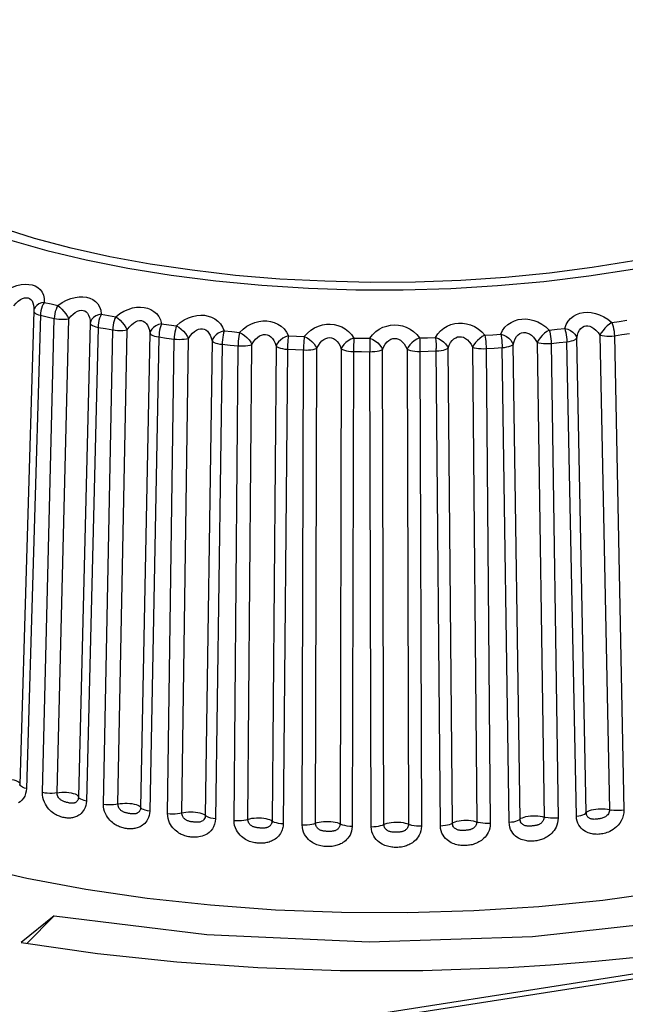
# Model space of a CAD drawing. Header units: millimetres. Extents: x -2579 to 1363, y -329 to 2298.
# Tile 270 of 280: x 1188.89 to 1196.49, y 1192.43 to 1204.79. Entities that reach past the tile are written whole.
import ezdxf

# ---------------------------------------------------------------- set-up
doc = ezdxf.new("R2010")
doc.units = ezdxf.units.MM
doc.header["$LTSCALE"] = 30.734
doc.layers.get('0').update_dxf_attribs({"linetype": 'CONTINUOUS'})

msp = doc.modelspace()

# ---------------------------------------------------------------- linework, layer by layer
at = {"color": 2}
for p, q in [((1190.018, 1201.812), (1189.533, 1201.92)), ((1189.07, 1201.156), (1189.067, 1201.139)), ((1189.197, 1201.239), (1189.282, 1201.22)), ((1189.282, 1201.22), (1189.367, 1201.201)), ((1189.148, 1201.076), (1188.972, 1195.135)), ((1189.073, 1201.11), (1189.085, 1201.1)), ((1189.148, 1201.076), (1189.234, 1201.056)), ((1189.174, 1195.089), (1189.321, 1201.036)), ((1189.234, 1201.056), (1189.321, 1201.036)), ((1189.357, 1195.085), (1189.504, 1201.031)), ((1189.912, 1201.091), (1190.002, 1201.075)), ((1190.002, 1201.075), (1190.093, 1201.059)), ((1196.316, 1200.987), (1196.41, 1201)), ((1196.41, 1201), (1196.503, 1201.014)), ((1189.773, 1200.977), (1189.626, 1195.03)), ((1189.872, 1200.925), (1189.725, 1194.979)), ((1189.872, 1200.925), (1189.963, 1200.909)), ((1189.939, 1194.941), (1190.055, 1200.893)), ((1189.963, 1200.909), (1190.055, 1200.893)), ((1190.121, 1194.943), (1190.237, 1200.895)), ((1190.666, 1200.971), (1190.761, 1200.958)), ((1190.761, 1200.958), (1190.856, 1200.946)), ((1191.452, 1200.88), (1191.549, 1200.871)), ((1191.549, 1200.871), (1191.647, 1200.862)), ((1195.532, 1200.891), (1195.597, 1200.898)), ((1190.521, 1200.851), (1190.405, 1194.899)), ((1190.635, 1200.804), (1190.519, 1194.851)), ((1190.635, 1200.804), (1190.73, 1200.791)), ((1190.73, 1200.791), (1190.826, 1200.778)), ((1190.743, 1194.822), (1190.826, 1200.778)), ((1190.922, 1194.831), (1191.006, 1200.787)), ((1191.301, 1200.755), (1191.217, 1194.798)), ((1192.259, 1200.819), (1192.359, 1200.814)), ((1192.359, 1200.814), (1192.459, 1200.809)), ((1193.08, 1200.79), (1193.181, 1200.789)), ((1193.181, 1200.789), (1193.282, 1200.788)), ((1193.281, 1200.763), (1193.28, 1200.677)), ((1193.282, 1200.788), (1193.281, 1200.763)), ((1193.905, 1200.793), (1194.006, 1200.795)), ((1194.006, 1200.795), (1194.106, 1200.798)), ((1194.725, 1200.826), (1194.825, 1200.833)), ((1194.825, 1200.833), (1194.924, 1200.839)), ((1195.996, 1194.834), (1195.876, 1200.789)), ((1196.168, 1200.826), (1196.288, 1194.871)), ((1196.349, 1200.82), (1196.444, 1200.834)), ((1196.349, 1200.82), (1196.468, 1194.865)), ((1196.444, 1200.834), (1196.538, 1200.848)), ((1191.429, 1200.712), (1191.345, 1194.755)), ((1191.429, 1200.712), (1191.528, 1200.703)), ((1191.528, 1200.703), (1191.627, 1200.694)), ((1191.577, 1194.734), (1191.627, 1200.694)), ((1191.751, 1194.75), (1191.802, 1200.71)), ((1192.104, 1200.689), (1192.054, 1194.729)), ((1192.246, 1200.651), (1192.195, 1194.691)), ((1192.246, 1200.651), (1192.347, 1200.645)), ((1192.347, 1200.645), (1192.448, 1200.641)), ((1192.432, 1194.679), (1192.448, 1200.641)), ((1192.6, 1194.702), (1192.616, 1200.663)), ((1192.923, 1200.653), (1192.907, 1194.692)), ((1193.28, 1200.677), (1193.28, 1200.619)), ((1193.458, 1194.686), (1193.44, 1200.647)), ((1193.748, 1200.65), (1193.766, 1194.688)), ((1193.91, 1200.624), (1194.012, 1200.626)), ((1193.91, 1200.624), (1193.928, 1194.662)), ((1194.012, 1200.626), (1194.114, 1200.629)), ((1194.166, 1194.668), (1194.114, 1200.658)), ((1194.316, 1194.703), (1194.263, 1200.664)), ((1194.569, 1200.678), (1194.622, 1194.717)), ((1194.74, 1200.658), (1194.84, 1200.664)), ((1194.74, 1200.658), (1194.792, 1194.697)), ((1194.84, 1200.664), (1194.941, 1200.671)), ((1195.028, 1194.712), (1194.941, 1200.671)), ((1195.165, 1194.752), (1195.079, 1200.711)), ((1195.379, 1200.737), (1195.466, 1194.778)), ((1195.556, 1200.723), (1195.621, 1200.73)), ((1195.556, 1200.723), (1195.642, 1194.765)), ((1195.872, 1194.789), (1195.752, 1200.744)), ((1193.076, 1200.621), (1193.178, 1200.62)), ((1193.178, 1200.62), (1193.28, 1200.619)), ((1193.298, 1194.657), (1193.28, 1200.619)), ((1188.89, 1195.201), (1188.891, 1195.194)), ((1188.891, 1195.18), (1188.89, 1195.187))]:
    msp.add_line(p, q, dxfattribs=at)
at = {"color": 7}
for p, q in [((1189.066, 1201.127), (1188.89, 1195.187)), ((1189.067, 1201.146), (1189.067, 1201.14)), ((1189.067, 1201.139), (1189.067, 1201.139)), ((1168.868, 1188.49), (1208.581, 1194.679)), ((1168.882, 1188.43), (1208.689, 1194.634)), ((1189.717, 1193.873), (1190.487, 1193.76)), ((1196.203, 1193.736), (1196.987, 1193.843)), ((1189.321, 1193.537), (1188.905, 1193.204))]:
    msp.add_line(p, q, dxfattribs=at)
at = {"color": 3}
msp.add_line((1188.977, 1193.192), (1189.321, 1193.537), dxfattribs=at)
at = {"color": 2}
for points in [[(1186.584, 1204.787), (1186.432, 1204.577), (1186.328, 1204.362), (1186.273, 1204.146), (1186.268, 1203.928), (1186.311, 1203.711), (1186.404, 1203.497), (1186.544, 1203.286), (1186.732, 1203.08), (1186.966, 1202.88), (1187.245, 1202.689), (1187.566, 1202.506), (1187.927, 1202.334), (1188.327, 1202.173), (1188.761, 1202.025), (1189.228, 1201.891)], [(1189.228, 1201.891), (1189.723, 1201.772), (1190.244, 1201.667), (1190.788, 1201.579), (1191.349, 1201.508), (1191.926, 1201.453), (1192.512, 1201.417), (1193.106, 1201.398), (1193.701, 1201.397), (1194.296, 1201.414), (1194.884, 1201.449), (1195.463, 1201.501), (1196.029, 1201.571), (1196.577, 1201.657), (1197.103, 1201.76), (1197.605, 1201.878), (1198.079, 1202.011), (1198.521, 1202.157), (1198.929, 1202.317), (1199.3, 1202.488), (1199.63, 1202.669), (1199.919, 1202.86), (1200.163, 1203.059), (1200.362, 1203.264)], [(1200.225, 1203.322), (1200.095, 1203.18), (1199.928, 1203.032), (1199.725, 1202.879), (1199.478, 1202.721), (1199.178, 1202.558), (1198.832, 1202.398), (1198.445, 1202.246), (1198.021, 1202.104), (1197.571, 1201.975), (1197.093, 1201.861), (1196.593, 1201.76), (1196.071, 1201.675), (1195.533, 1201.606), (1194.982, 1201.552), (1194.421, 1201.515), (1193.853, 1201.494), (1193.283, 1201.49), (1192.715, 1201.503), (1192.151, 1201.532), (1191.596, 1201.578), (1191.053, 1201.641), (1190.526, 1201.719), (1190.018, 1201.812)], [(1189.533, 1201.92), (1189.073, 1202.042), (1188.642, 1202.177)], [(1188.687, 1201.369), (1188.743, 1201.404), (1188.799, 1201.43), (1188.854, 1201.45), (1188.907, 1201.462), (1188.958, 1201.467), (1189.004, 1201.465), (1189.046, 1201.458), (1189.083, 1201.445), (1189.117, 1201.426), (1189.147, 1201.4), (1189.171, 1201.368), (1189.188, 1201.331), (1189.196, 1201.288), (1189.197, 1201.239)], [(1188.814, 1201.195), (1188.842, 1201.227), (1188.871, 1201.253), (1188.898, 1201.273), (1188.925, 1201.287), (1188.95, 1201.295), (1188.973, 1201.297), (1188.994, 1201.295), (1189.012, 1201.287), (1189.029, 1201.275), (1189.043, 1201.256), (1189.055, 1201.233), (1189.063, 1201.204), (1189.067, 1201.17), (1189.067, 1201.146)], [(1189.367, 1201.201), (1189.421, 1201.237), (1189.475, 1201.266), (1189.53, 1201.287), (1189.583, 1201.301), (1189.634, 1201.308), (1189.682, 1201.309), (1189.727, 1201.303), (1189.768, 1201.292), (1189.806, 1201.274), (1189.839, 1201.25), (1189.868, 1201.219), (1189.891, 1201.182), (1189.905, 1201.139), (1189.912, 1201.091)], [(1189.066, 1201.127), (1189.067, 1201.12), (1189.073, 1201.11)], [(1189.197, 1201.239), (1189.161, 1201.232), (1189.128, 1201.219), (1189.102, 1201.201), (1189.082, 1201.18), (1189.07, 1201.156)], [(1189.197, 1201.239), (1189.183, 1201.216), (1189.172, 1201.19), (1189.162, 1201.162), (1189.155, 1201.133), (1189.15, 1201.104), (1189.148, 1201.076)], [(1189.367, 1201.201), (1189.354, 1201.177), (1189.344, 1201.151), (1189.334, 1201.123), (1189.327, 1201.094), (1189.323, 1201.065), (1189.321, 1201.036)], [(1189.367, 1201.201), (1189.392, 1201.18), (1189.416, 1201.153), (1189.441, 1201.124), (1189.465, 1201.093), (1189.486, 1201.061), (1189.504, 1201.031)], [(1189.504, 1201.031), (1189.531, 1201.064), (1189.558, 1201.091), (1189.586, 1201.112), (1189.612, 1201.127), (1189.638, 1201.136), (1189.661, 1201.14), (1189.683, 1201.138), (1189.704, 1201.131), (1189.722, 1201.119), (1189.739, 1201.102), (1189.753, 1201.079), (1189.764, 1201.05), (1189.771, 1201.016), (1189.773, 1200.977)], [(1190.093, 1201.059), (1190.144, 1201.097), (1190.196, 1201.128), (1190.25, 1201.151), (1190.303, 1201.168), (1190.354, 1201.177), (1190.404, 1201.179), (1190.45, 1201.175), (1190.493, 1201.165), (1190.535, 1201.149), (1190.572, 1201.126), (1190.606, 1201.097), (1190.634, 1201.061), (1190.654, 1201.019), (1190.666, 1200.971)], [(1189.085, 1201.1), (1189.102, 1201.091), (1189.123, 1201.083), (1189.148, 1201.076)], [(1189.321, 1201.036), (1189.35, 1201.031), (1189.38, 1201.028), (1189.412, 1201.026), (1189.444, 1201.026), (1189.475, 1201.028), (1189.504, 1201.031)], [(1189.912, 1201.091), (1189.875, 1201.082), (1189.842, 1201.068), (1189.814, 1201.049), (1189.793, 1201.027), (1189.779, 1201.002), (1189.773, 1200.977)], [(1189.912, 1201.091), (1189.901, 1201.067), (1189.891, 1201.041), (1189.883, 1201.013), (1189.877, 1200.983), (1189.873, 1200.954), (1189.872, 1200.925)], [(1190.093, 1201.059), (1190.082, 1201.035), (1190.074, 1201.008), (1190.066, 1200.98), (1190.06, 1200.951), (1190.057, 1200.922), (1190.055, 1200.893)], [(1190.093, 1201.059), (1190.12, 1201.039), (1190.147, 1201.014), (1190.174, 1200.986), (1190.198, 1200.955), (1190.219, 1200.924), (1190.237, 1200.895)], [(1190.237, 1200.895), (1190.262, 1200.929), (1190.289, 1200.957), (1190.316, 1200.979), (1190.342, 1200.995), (1190.368, 1201.005), (1190.392, 1201.009), (1190.415, 1201.009), (1190.437, 1201.003), (1190.457, 1200.991), (1190.475, 1200.975), (1190.492, 1200.952), (1190.505, 1200.924), (1190.515, 1200.89), (1190.521, 1200.851)], [(1190.856, 1200.946), (1190.903, 1200.986), (1190.953, 1201.019), (1191.005, 1201.044), (1191.058, 1201.062), (1191.11, 1201.073), (1191.16, 1201.078), (1191.207, 1201.076), (1191.252, 1201.067), (1191.296, 1201.052), (1191.338, 1201.031), (1191.375, 1201.003), (1191.408, 1200.968), (1191.433, 1200.927), (1191.452, 1200.88)], [(1191.647, 1200.862), (1191.691, 1200.904), (1191.737, 1200.938), (1191.787, 1200.966), (1191.838, 1200.986), (1191.889, 1200.999), (1191.939, 1201.005), (1191.987, 1201.005), (1192.035, 1200.999), (1192.081, 1200.986), (1192.125, 1200.966), (1192.167, 1200.94), (1192.204, 1200.906), (1192.234, 1200.866), (1192.259, 1200.819)], [(1194.924, 1200.839), (1194.947, 1200.886), (1194.976, 1200.927), (1195.012, 1200.961), (1195.052, 1200.988), (1195.095, 1201.008), (1195.141, 1201.022), (1195.187, 1201.029), (1195.236, 1201.03), (1195.286, 1201.025), (1195.337, 1201.013), (1195.389, 1200.993), (1195.44, 1200.966), (1195.487, 1200.932), (1195.532, 1200.891)], [(1195.726, 1200.912), (1195.743, 1200.959), (1195.767, 1201.001), (1195.798, 1201.036), (1195.834, 1201.065), (1195.874, 1201.087), (1195.917, 1201.102), (1195.962, 1201.111), (1196.009, 1201.114), (1196.059, 1201.11), (1196.111, 1201.1), (1196.164, 1201.083), (1196.217, 1201.058), (1196.267, 1201.026), (1196.316, 1200.987)], [(1189.773, 1200.977), (1189.777, 1200.967), (1189.787, 1200.957), (1189.801, 1200.947), (1189.821, 1200.939), (1189.845, 1200.931), (1189.872, 1200.925)], [(1190.055, 1200.893), (1190.085, 1200.889), (1190.116, 1200.886), (1190.148, 1200.886), (1190.18, 1200.887), (1190.21, 1200.89), (1190.237, 1200.895)], [(1190.666, 1200.971), (1190.629, 1200.961), (1190.595, 1200.945), (1190.566, 1200.925), (1190.544, 1200.902), (1190.528, 1200.877), (1190.521, 1200.851)], [(1190.666, 1200.971), (1190.658, 1200.946), (1190.65, 1200.92), (1190.644, 1200.891), (1190.639, 1200.862), (1190.636, 1200.832), (1190.635, 1200.804)], [(1190.856, 1200.946), (1190.848, 1200.921), (1190.841, 1200.895), (1190.835, 1200.866), (1190.831, 1200.837), (1190.828, 1200.807), (1190.826, 1200.778)], [(1190.856, 1200.946), (1190.886, 1200.927), (1190.915, 1200.903), (1190.943, 1200.876), (1190.968, 1200.846), (1190.989, 1200.816), (1191.006, 1200.787)], [(1191.006, 1200.787), (1191.029, 1200.822), (1191.055, 1200.851), (1191.081, 1200.874), (1191.107, 1200.891), (1191.132, 1200.902), (1191.157, 1200.908), (1191.181, 1200.908), (1191.203, 1200.903), (1191.225, 1200.892), (1191.245, 1200.876), (1191.263, 1200.854), (1191.279, 1200.826), (1191.292, 1200.793), (1191.301, 1200.755)], [(1191.452, 1200.88), (1191.415, 1200.868), (1191.38, 1200.851), (1191.351, 1200.83), (1191.327, 1200.807), (1191.31, 1200.78), (1191.301, 1200.755)], [(1191.452, 1200.88), (1191.446, 1200.855), (1191.44, 1200.828), (1191.436, 1200.8), (1191.432, 1200.77), (1191.43, 1200.741), (1191.429, 1200.712)], [(1192.459, 1200.809), (1192.498, 1200.853), (1192.54, 1200.889), (1192.587, 1200.918), (1192.636, 1200.94), (1192.686, 1200.955), (1192.736, 1200.963), (1192.785, 1200.965), (1192.833, 1200.961), (1192.881, 1200.95), (1192.928, 1200.932), (1192.973, 1200.907), (1193.014, 1200.875), (1193.05, 1200.836), (1193.08, 1200.79)], [(1193.282, 1200.788), (1193.316, 1200.833), (1193.354, 1200.871), (1193.398, 1200.902), (1193.445, 1200.926), (1193.493, 1200.942), (1193.542, 1200.952), (1193.591, 1200.956), (1193.639, 1200.953), (1193.689, 1200.944), (1193.738, 1200.928), (1193.785, 1200.904), (1193.83, 1200.874), (1193.869, 1200.837), (1193.905, 1200.793)], [(1194.106, 1200.798), (1194.135, 1200.844), (1194.169, 1200.883), (1194.208, 1200.916), (1194.252, 1200.941), (1194.298, 1200.96), (1194.346, 1200.972), (1194.394, 1200.977), (1194.442, 1200.976), (1194.493, 1200.969), (1194.543, 1200.955), (1194.593, 1200.934), (1194.641, 1200.905), (1194.685, 1200.869), (1194.725, 1200.826)], [(1195.532, 1200.891), (1195.501, 1200.873), (1195.471, 1200.85), (1195.442, 1200.823), (1195.416, 1200.795), (1195.395, 1200.765), (1195.379, 1200.737)], [(1195.532, 1200.891), (1195.538, 1200.867), (1195.544, 1200.84), (1195.549, 1200.811), (1195.552, 1200.782), (1195.555, 1200.752), (1195.556, 1200.723)], [(1195.597, 1200.898), (1195.629, 1200.901), (1195.726, 1200.912)], [(1195.726, 1200.912), (1195.763, 1200.901), (1195.797, 1200.884), (1195.827, 1200.864), (1195.851, 1200.841), (1195.868, 1200.815), (1195.876, 1200.789)], [(1195.726, 1200.912), (1195.733, 1200.887), (1195.739, 1200.861), (1195.744, 1200.832), (1195.748, 1200.802), (1195.751, 1200.773), (1195.752, 1200.744)], [(1195.876, 1200.789), (1195.884, 1200.828), (1195.896, 1200.861), (1195.911, 1200.889), (1195.929, 1200.911), (1195.948, 1200.927), (1195.97, 1200.938), (1195.992, 1200.944), (1196.015, 1200.944), (1196.04, 1200.939), (1196.066, 1200.929), (1196.092, 1200.912), (1196.118, 1200.889), (1196.144, 1200.861), (1196.168, 1200.826)], [(1196.316, 1200.987), (1196.287, 1200.967), (1196.259, 1200.943), (1196.231, 1200.915), (1196.206, 1200.886), (1196.185, 1200.855), (1196.168, 1200.826)], [(1196.316, 1200.987), (1196.325, 1200.962), (1196.333, 1200.936), (1196.339, 1200.907), (1196.344, 1200.878), (1196.347, 1200.848), (1196.349, 1200.82)], [(1190.521, 1200.851), (1190.528, 1200.841), (1190.541, 1200.832), (1190.558, 1200.823), (1190.58, 1200.815), (1190.606, 1200.809), (1190.635, 1200.804)], [(1190.826, 1200.778), (1190.857, 1200.775), (1190.889, 1200.774), (1190.921, 1200.775), (1190.952, 1200.777), (1190.98, 1200.782), (1191.006, 1200.787)], [(1191.301, 1200.755), (1191.311, 1200.745), (1191.327, 1200.736), (1191.347, 1200.728), (1191.371, 1200.721), (1191.399, 1200.716), (1191.429, 1200.712)], [(1191.647, 1200.862), (1191.642, 1200.838), (1191.637, 1200.811), (1191.633, 1200.782), (1191.63, 1200.752), (1191.628, 1200.723), (1191.627, 1200.694)], [(1191.647, 1200.862), (1191.679, 1200.845), (1191.71, 1200.821), (1191.739, 1200.796), (1191.765, 1200.767), (1191.786, 1200.738), (1191.802, 1200.71)], [(1191.802, 1200.71), (1191.823, 1200.745), (1191.846, 1200.775), (1191.871, 1200.799), (1191.896, 1200.817), (1191.922, 1200.829), (1191.947, 1200.836), (1191.971, 1200.837), (1191.994, 1200.832), (1192.017, 1200.823), (1192.038, 1200.808), (1192.059, 1200.786), (1192.077, 1200.759), (1192.092, 1200.727), (1192.104, 1200.689)], [(1192.259, 1200.819), (1192.223, 1200.807), (1192.188, 1200.788), (1192.158, 1200.766), (1192.133, 1200.742), (1192.115, 1200.715), (1192.104, 1200.689)], [(1192.259, 1200.819), (1192.255, 1200.795), (1192.252, 1200.768), (1192.25, 1200.739), (1192.248, 1200.709), (1192.246, 1200.68), (1192.246, 1200.651)], [(1192.459, 1200.809), (1192.456, 1200.785), (1192.453, 1200.758), (1192.451, 1200.729), (1192.449, 1200.699), (1192.448, 1200.67), (1192.448, 1200.641)], [(1192.459, 1200.809), (1192.493, 1200.793), (1192.525, 1200.771), (1192.555, 1200.746), (1192.581, 1200.719), (1192.601, 1200.69), (1192.616, 1200.663)], [(1192.616, 1200.663), (1192.635, 1200.699), (1192.656, 1200.73), (1192.68, 1200.755), (1192.704, 1200.774), (1192.729, 1200.787), (1192.753, 1200.794), (1192.777, 1200.796), (1192.801, 1200.793), (1192.825, 1200.784), (1192.848, 1200.77), (1192.87, 1200.749), (1192.891, 1200.723), (1192.908, 1200.691), (1192.923, 1200.653)], [(1193.08, 1200.79), (1193.044, 1200.776), (1193.01, 1200.756), (1192.98, 1200.733), (1192.955, 1200.708), (1192.935, 1200.68), (1192.923, 1200.653)], [(1193.08, 1200.79), (1193.079, 1200.766), (1193.078, 1200.738), (1193.077, 1200.709), (1193.076, 1200.68), (1193.076, 1200.65), (1193.059, 1194.66)], [(1193.282, 1200.788), (1193.317, 1200.773), (1193.35, 1200.752), (1193.38, 1200.729), (1193.406, 1200.702), (1193.426, 1200.674), (1193.44, 1200.647)], [(1193.44, 1200.647), (1193.456, 1200.685), (1193.475, 1200.716), (1193.497, 1200.742), (1193.52, 1200.762), (1193.544, 1200.776), (1193.568, 1200.784), (1193.592, 1200.787), (1193.616, 1200.784), (1193.641, 1200.776), (1193.665, 1200.763), (1193.688, 1200.743), (1193.71, 1200.718), (1193.73, 1200.687), (1193.748, 1200.65)], [(1193.905, 1200.793), (1193.87, 1200.777), (1193.837, 1200.756), (1193.807, 1200.732), (1193.781, 1200.705), (1193.762, 1200.677), (1193.748, 1200.65)], [(1193.905, 1200.793), (1193.906, 1200.768), (1193.908, 1200.741), (1193.909, 1200.712), (1193.909, 1200.682), (1193.91, 1200.652), (1193.91, 1200.624)], [(1194.106, 1200.798), (1194.142, 1200.784), (1194.176, 1200.765), (1194.207, 1200.742), (1194.232, 1200.717), (1194.251, 1200.69), (1194.263, 1200.664)], [(1194.106, 1200.798), (1194.11, 1200.746), (1194.112, 1200.717), (1194.113, 1200.688), (1194.114, 1200.658)], [(1194.263, 1200.664), (1194.277, 1200.701), (1194.294, 1200.733), (1194.314, 1200.76), (1194.335, 1200.781), (1194.358, 1200.795), (1194.381, 1200.805), (1194.405, 1200.808), (1194.429, 1200.807), (1194.454, 1200.8), (1194.479, 1200.787), (1194.504, 1200.769), (1194.527, 1200.744), (1194.55, 1200.714), (1194.569, 1200.678)], [(1194.725, 1200.826), (1194.692, 1200.81), (1194.66, 1200.787), (1194.631, 1200.762), (1194.605, 1200.734), (1194.585, 1200.705), (1194.569, 1200.678)], [(1194.725, 1200.826), (1194.729, 1200.802), (1194.733, 1200.775), (1194.736, 1200.746), (1194.738, 1200.716), (1194.739, 1200.687), (1194.74, 1200.658)], [(1194.924, 1200.839), (1194.961, 1200.827), (1194.995, 1200.809), (1195.026, 1200.788), (1195.05, 1200.763), (1195.068, 1200.737), (1195.079, 1200.711)], [(1194.924, 1200.839), (1194.928, 1200.815), (1194.933, 1200.788), (1194.936, 1200.759), (1194.938, 1200.729), (1194.94, 1200.7), (1194.941, 1200.671)], [(1195.079, 1200.711), (1195.09, 1200.749), (1195.104, 1200.782), (1195.121, 1200.809), (1195.141, 1200.831), (1195.162, 1200.846), (1195.185, 1200.856), (1195.208, 1200.861), (1195.232, 1200.86), (1195.257, 1200.854), (1195.282, 1200.843), (1195.308, 1200.825), (1195.333, 1200.801), (1195.357, 1200.772), (1195.379, 1200.737)], [(1195.752, 1200.744), (1195.782, 1200.748), (1195.809, 1200.754), (1195.833, 1200.761), (1195.852, 1200.77), (1195.867, 1200.779), (1195.876, 1200.789)], [(1196.168, 1200.826), (1196.194, 1200.821), (1196.223, 1200.817), (1196.254, 1200.815), (1196.286, 1200.815), (1196.318, 1200.816), (1196.349, 1200.82)], [(1191.627, 1200.694), (1191.659, 1200.692), (1191.691, 1200.692), (1191.722, 1200.694), (1191.751, 1200.698), (1191.778, 1200.703), (1191.802, 1200.71)], [(1192.104, 1200.689), (1192.118, 1200.679), (1192.136, 1200.671), (1192.159, 1200.664), (1192.185, 1200.658), (1192.215, 1200.653), (1192.246, 1200.651)], [(1192.448, 1200.641), (1192.48, 1200.64), (1192.511, 1200.641), (1192.542, 1200.644), (1192.57, 1200.649), (1192.595, 1200.655), (1192.616, 1200.663)], [(1192.923, 1200.653), (1192.939, 1200.645), (1192.961, 1200.637), (1192.986, 1200.631), (1193.014, 1200.626), (1193.044, 1200.623), (1193.076, 1200.621)], [(1193.28, 1200.619), (1193.312, 1200.62), (1193.343, 1200.622), (1193.372, 1200.626), (1193.398, 1200.632), (1193.421, 1200.639), (1193.44, 1200.647)], [(1193.748, 1200.65), (1193.767, 1200.642), (1193.79, 1200.635), (1193.817, 1200.63), (1193.847, 1200.626), (1193.878, 1200.624), (1193.91, 1200.624)], [(1194.114, 1200.629), (1194.145, 1200.631), (1194.175, 1200.635), (1194.203, 1200.64), (1194.227, 1200.647), (1194.248, 1200.655), (1194.263, 1200.664)], [(1194.569, 1200.678), (1194.591, 1200.67), (1194.617, 1200.665), (1194.645, 1200.66), (1194.676, 1200.658), (1194.708, 1200.657), (1194.74, 1200.658)], [(1194.941, 1200.671), (1194.972, 1200.674), (1195, 1200.679), (1195.026, 1200.685), (1195.048, 1200.693), (1195.066, 1200.701), (1195.079, 1200.711)], [(1195.379, 1200.737), (1195.403, 1200.73), (1195.431, 1200.725), (1195.461, 1200.722), (1195.492, 1200.721), (1195.524, 1200.721), (1195.556, 1200.723)], [(1195.621, 1200.73), (1195.654, 1200.733), (1195.752, 1200.744)], [(1188.667, 1195.257), (1188.698, 1195.258), (1188.728, 1195.257), (1188.759, 1195.255), (1188.788, 1195.25), (1188.814, 1195.245), (1188.838, 1195.238), (1188.858, 1195.229), (1188.873, 1195.22), (1188.884, 1195.211), (1188.89, 1195.201)], [(1188.972, 1195.135), (1188.969, 1195.104), (1188.962, 1195.073), (1188.951, 1195.042), (1188.935, 1195.014), (1188.916, 1194.99), (1188.894, 1194.97), (1188.872, 1194.955)], [(1188.972, 1195.135), (1188.947, 1195.142), (1188.925, 1195.151), (1188.909, 1195.16), (1188.897, 1195.17), (1188.891, 1195.18)], [(1189.174, 1195.089), (1189.203, 1195.084), (1189.233, 1195.081), (1189.265, 1195.079), (1189.297, 1195.079), (1189.328, 1195.081), (1189.385, 1195.088)], [(1189.725, 1194.979), (1189.722, 1194.948), (1189.716, 1194.921), (1189.708, 1194.896), (1189.698, 1194.874), (1189.686, 1194.854), (1189.673, 1194.838), (1189.659, 1194.824), (1189.645, 1194.811), (1189.631, 1194.801), (1189.617, 1194.793), (1189.604, 1194.786), (1189.59, 1194.78), (1189.577, 1194.776), (1189.564, 1194.772), (1189.551, 1194.77), (1189.538, 1194.768), (1189.524, 1194.766), (1189.511, 1194.766), (1189.498, 1194.766), (1189.484, 1194.766), (1189.471, 1194.767), (1189.457, 1194.769), (1189.444, 1194.771), (1189.431, 1194.774), (1189.417, 1194.778), (1189.403, 1194.782), (1189.388, 1194.787), (1189.374, 1194.792), (1189.359, 1194.799), (1189.344, 1194.806), (1189.33, 1194.815), (1189.315, 1194.824), (1189.3, 1194.835), (1189.285, 1194.847), (1189.269, 1194.862), (1189.254, 1194.878), (1189.239, 1194.896), (1189.224, 1194.917), (1189.211, 1194.94), (1189.199, 1194.966), (1189.188, 1194.994), (1189.18, 1195.025), (1189.175, 1195.056), (1189.174, 1195.089)], [(1189.626, 1195.03), (1189.625, 1195.018), (1189.623, 1195.007), (1189.62, 1194.998), (1189.616, 1194.989), (1189.611, 1194.981), (1189.606, 1194.975), (1189.6, 1194.97), (1189.595, 1194.965), (1189.589, 1194.961), (1189.583, 1194.958), (1189.577, 1194.956), (1189.572, 1194.954), (1189.566, 1194.953), (1189.56, 1194.952), (1189.554, 1194.951), (1189.548, 1194.951), (1189.542, 1194.951), (1189.535, 1194.952), (1189.529, 1194.952), (1189.521, 1194.953), (1189.514, 1194.954), (1189.506, 1194.956), (1189.499, 1194.957), (1189.491, 1194.959), (1189.483, 1194.96), (1189.474, 1194.962), (1189.466, 1194.965), (1189.457, 1194.967), (1189.449, 1194.97), (1189.44, 1194.973), (1189.432, 1194.976), (1189.424, 1194.98), (1189.417, 1194.984), (1189.409, 1194.989), (1189.401, 1194.995), (1189.394, 1195.001), (1189.387, 1195.008), (1189.38, 1195.016), (1189.374, 1195.025), (1189.368, 1195.035), (1189.363, 1195.047), (1189.36, 1195.059), (1189.358, 1195.072), (1189.357, 1195.085)], [(1189.385, 1195.088), (1189.415, 1195.09), (1189.445, 1195.09), (1189.476, 1195.089), (1189.506, 1195.086), (1189.534, 1195.081), (1189.56, 1195.075), (1189.582, 1195.068), (1189.6, 1195.059), (1189.614, 1195.05), (1189.623, 1195.04), (1189.626, 1195.03)], [(1189.725, 1194.979), (1189.698, 1194.985), (1189.674, 1194.992), (1189.654, 1195.001), (1189.64, 1195.01), (1189.63, 1195.02), (1189.626, 1195.03)], [(1189.939, 1194.941), (1189.969, 1194.937), (1190, 1194.934), (1190.032, 1194.934), (1190.064, 1194.935), (1190.094, 1194.938), (1190.148, 1194.947)], [(1190.519, 1194.851), (1190.516, 1194.823), (1190.511, 1194.796), (1190.503, 1194.771), (1190.493, 1194.749), (1190.482, 1194.73), (1190.469, 1194.713), (1190.456, 1194.698), (1190.442, 1194.685), (1190.428, 1194.675), (1190.414, 1194.665), (1190.4, 1194.657), (1190.386, 1194.651), (1190.373, 1194.646), (1190.36, 1194.641), (1190.347, 1194.638), (1190.334, 1194.635), (1190.321, 1194.633), (1190.308, 1194.631), (1190.294, 1194.63), (1190.281, 1194.629), (1190.267, 1194.63), (1190.254, 1194.63), (1190.24, 1194.631), (1190.227, 1194.633), (1190.213, 1194.635), (1190.199, 1194.638), (1190.185, 1194.641), (1190.171, 1194.645), (1190.156, 1194.65), (1190.141, 1194.655), (1190.126, 1194.662), (1190.112, 1194.669), (1190.097, 1194.677), (1190.082, 1194.686), (1190.067, 1194.696), (1190.051, 1194.708), (1190.035, 1194.722), (1190.02, 1194.737), (1190.005, 1194.755), (1189.99, 1194.775), (1189.977, 1194.797), (1189.964, 1194.821), (1189.954, 1194.848), (1189.945, 1194.878), (1189.941, 1194.908), (1189.939, 1194.941)], [(1190.405, 1194.899), (1190.404, 1194.888), (1190.402, 1194.877), (1190.398, 1194.867), (1190.394, 1194.859), (1190.39, 1194.851), (1190.385, 1194.845), (1190.379, 1194.839), (1190.374, 1194.834), (1190.368, 1194.83), (1190.362, 1194.827), (1190.356, 1194.824), (1190.35, 1194.822), (1190.345, 1194.82), (1190.339, 1194.819), (1190.333, 1194.818), (1190.327, 1194.817), (1190.32, 1194.817), (1190.314, 1194.817), (1190.307, 1194.817), (1190.3, 1194.817), (1190.293, 1194.818), (1190.285, 1194.819), (1190.278, 1194.82), (1190.27, 1194.821), (1190.262, 1194.822), (1190.254, 1194.823), (1190.246, 1194.825), (1190.237, 1194.827), (1190.228, 1194.829), (1190.22, 1194.831), (1190.212, 1194.833), (1190.203, 1194.836), (1190.196, 1194.839), (1190.188, 1194.842), (1190.18, 1194.846), (1190.173, 1194.851), (1190.165, 1194.856), (1190.158, 1194.862), (1190.151, 1194.869), (1190.144, 1194.877), (1190.138, 1194.886), (1190.132, 1194.895), (1190.128, 1194.906), (1190.124, 1194.918), (1190.122, 1194.93), (1190.121, 1194.943)], [(1190.148, 1194.947), (1190.176, 1194.95), (1190.207, 1194.952), (1190.237, 1194.951), (1190.268, 1194.95), (1190.297, 1194.946), (1190.324, 1194.941), (1190.349, 1194.934), (1190.369, 1194.927), (1190.386, 1194.918), (1190.398, 1194.909), (1190.405, 1194.899)], [(1190.519, 1194.851), (1190.49, 1194.856), (1190.464, 1194.863), (1190.442, 1194.871), (1190.425, 1194.879), (1190.412, 1194.889), (1190.405, 1194.899)], [(1190.743, 1194.822), (1190.774, 1194.819), (1190.806, 1194.818), (1190.837, 1194.818), (1190.868, 1194.821), (1190.897, 1194.825), (1190.947, 1194.836)], [(1191.345, 1194.755), (1191.342, 1194.721), (1191.334, 1194.688), (1191.321, 1194.657), (1191.305, 1194.628), (1191.285, 1194.604), (1191.264, 1194.584), (1191.243, 1194.568), (1191.221, 1194.555), (1191.199, 1194.545), (1191.178, 1194.537), (1191.157, 1194.532), (1191.137, 1194.528), (1191.118, 1194.525), (1191.1, 1194.524), (1191.083, 1194.524), (1191.067, 1194.524), (1191.052, 1194.525), (1191.037, 1194.526), (1191.022, 1194.528), (1191.007, 1194.531), (1190.991, 1194.534), (1190.975, 1194.538), (1190.959, 1194.543), (1190.944, 1194.549), (1190.929, 1194.555), (1190.914, 1194.561), (1190.9, 1194.569), (1190.885, 1194.577), (1190.87, 1194.587), (1190.855, 1194.599), (1190.839, 1194.612), (1190.824, 1194.627), (1190.809, 1194.643), (1190.794, 1194.662), (1190.781, 1194.683), (1190.768, 1194.706), (1190.758, 1194.732), (1190.75, 1194.761), (1190.745, 1194.79), (1190.743, 1194.822)], [(1191.217, 1194.798), (1191.216, 1194.785), (1191.213, 1194.772), (1191.207, 1194.759), (1191.2, 1194.748), (1191.193, 1194.739), (1191.184, 1194.731), (1191.175, 1194.725), (1191.165, 1194.721), (1191.156, 1194.717), (1191.146, 1194.715), (1191.136, 1194.713), (1191.126, 1194.713), (1191.117, 1194.712), (1191.107, 1194.712), (1191.098, 1194.713), (1191.089, 1194.713), (1191.081, 1194.714), (1191.072, 1194.715), (1191.063, 1194.716), (1191.054, 1194.717), (1191.044, 1194.719), (1191.035, 1194.72), (1191.026, 1194.722), (1191.018, 1194.724), (1191.01, 1194.727), (1191.002, 1194.729), (1190.995, 1194.732), (1190.987, 1194.735), (1190.98, 1194.739), (1190.973, 1194.743), (1190.965, 1194.748), (1190.958, 1194.754), (1190.951, 1194.76), (1190.945, 1194.768), (1190.939, 1194.776), (1190.933, 1194.785), (1190.929, 1194.795), (1190.925, 1194.806), (1190.923, 1194.818), (1190.922, 1194.831)], [(1190.947, 1194.836), (1190.974, 1194.841), (1191.004, 1194.843), (1191.034, 1194.844), (1191.065, 1194.843), (1191.095, 1194.841), (1191.124, 1194.837), (1191.15, 1194.831), (1191.173, 1194.824), (1191.192, 1194.816), (1191.207, 1194.808), (1191.217, 1194.798)], [(1196.468, 1194.865), (1196.466, 1194.83), (1196.46, 1194.796), (1196.449, 1194.762), (1196.434, 1194.729), (1196.416, 1194.701), (1196.396, 1194.676), (1196.376, 1194.655), (1196.355, 1194.637), (1196.334, 1194.622), (1196.314, 1194.609), (1196.293, 1194.598), (1196.274, 1194.59), (1196.255, 1194.583), (1196.237, 1194.577), (1196.22, 1194.572), (1196.204, 1194.569), (1196.188, 1194.566), (1196.171, 1194.564), (1196.154, 1194.562), (1196.136, 1194.561), (1196.119, 1194.562), (1196.101, 1194.562), (1196.084, 1194.564), (1196.068, 1194.567), (1196.051, 1194.57), (1196.035, 1194.575), (1196.019, 1194.581), (1196.002, 1194.588), (1195.985, 1194.597), (1195.967, 1194.608), (1195.95, 1194.622), (1195.934, 1194.637), (1195.918, 1194.655), (1195.904, 1194.677), (1195.891, 1194.701), (1195.881, 1194.728), (1195.875, 1194.757), (1195.872, 1194.789)], [(1195.872, 1194.789), (1195.901, 1194.793), (1195.928, 1194.799), (1195.952, 1194.807), (1195.972, 1194.815), (1195.986, 1194.824), (1195.996, 1194.834)], [(1195.996, 1194.834), (1196.005, 1194.844), (1196.019, 1194.853), (1196.037, 1194.861), (1196.06, 1194.868), (1196.086, 1194.874), (1196.114, 1194.878), (1196.144, 1194.881), (1196.174, 1194.882), (1196.205, 1194.882), (1196.235, 1194.88), (1196.263, 1194.876), (1196.314, 1194.866)], [(1196.288, 1194.871), (1196.287, 1194.857), (1196.284, 1194.844), (1196.279, 1194.83), (1196.273, 1194.817), (1196.265, 1194.806), (1196.256, 1194.796), (1196.246, 1194.788), (1196.237, 1194.781), (1196.226, 1194.776), (1196.216, 1194.771), (1196.205, 1194.767), (1196.195, 1194.763), (1196.185, 1194.761), (1196.174, 1194.758), (1196.165, 1194.757), (1196.155, 1194.755), (1196.145, 1194.754), (1196.136, 1194.752), (1196.126, 1194.751), (1196.116, 1194.75), (1196.106, 1194.75), (1196.097, 1194.749), (1196.088, 1194.75), (1196.08, 1194.75), (1196.072, 1194.751), (1196.065, 1194.752), (1196.057, 1194.754), (1196.05, 1194.756), (1196.042, 1194.759), (1196.035, 1194.763), (1196.028, 1194.768), (1196.021, 1194.774), (1196.015, 1194.781), (1196.009, 1194.79), (1196.004, 1194.799), (1196, 1194.81), (1195.997, 1194.821), (1195.996, 1194.834)], [(1196.468, 1194.865), (1196.437, 1194.861), (1196.406, 1194.86), (1196.374, 1194.86), (1196.343, 1194.862), (1196.314, 1194.866)], [(1191.345, 1194.755), (1191.315, 1194.759), (1191.288, 1194.765), (1191.263, 1194.771), (1191.243, 1194.78), (1191.227, 1194.789), (1191.217, 1194.798)], [(1191.577, 1194.734), (1191.608, 1194.733), (1191.64, 1194.733), (1191.672, 1194.735), (1191.701, 1194.738), (1191.728, 1194.744), (1191.774, 1194.757)], [(1192.195, 1194.691), (1192.195, 1194.677), (1192.193, 1194.662), (1192.191, 1194.648), (1192.187, 1194.633), (1192.183, 1194.618), (1192.177, 1194.603), (1192.169, 1194.587), (1192.16, 1194.571), (1192.149, 1194.555), (1192.137, 1194.54), (1192.123, 1194.525), (1192.108, 1194.512), (1192.092, 1194.5), (1192.076, 1194.49), (1192.061, 1194.482), (1192.046, 1194.475), (1192.031, 1194.469), (1192.017, 1194.464), (1192.002, 1194.46), (1191.988, 1194.457), (1191.973, 1194.454), (1191.958, 1194.452), (1191.944, 1194.45), (1191.929, 1194.449), (1191.914, 1194.449), (1191.899, 1194.449), (1191.884, 1194.45), (1191.869, 1194.451), (1191.854, 1194.453), (1191.838, 1194.456), (1191.822, 1194.459), (1191.805, 1194.463), (1191.789, 1194.468), (1191.772, 1194.473), (1191.756, 1194.48), (1191.739, 1194.488), (1191.722, 1194.497), (1191.705, 1194.507), (1191.688, 1194.52), (1191.67, 1194.534), (1191.653, 1194.551), (1191.636, 1194.57), (1191.621, 1194.591), (1191.606, 1194.615), (1191.594, 1194.642), (1191.585, 1194.671), (1191.579, 1194.702), (1191.577, 1194.734)], [(1192.054, 1194.729), (1192.054, 1194.723), (1192.053, 1194.717), (1192.052, 1194.712), (1192.051, 1194.706), (1192.049, 1194.7), (1192.046, 1194.694), (1192.043, 1194.688), (1192.04, 1194.681), (1192.035, 1194.675), (1192.03, 1194.669), (1192.024, 1194.664), (1192.018, 1194.659), (1192.011, 1194.655), (1192.004, 1194.651), (1191.997, 1194.648), (1191.99, 1194.646), (1191.984, 1194.644), (1191.977, 1194.642), (1191.97, 1194.641), (1191.963, 1194.64), (1191.955, 1194.639), (1191.948, 1194.639), (1191.94, 1194.639), (1191.931, 1194.639), (1191.923, 1194.639), (1191.914, 1194.639), (1191.906, 1194.64), (1191.897, 1194.641), (1191.888, 1194.641), (1191.879, 1194.642), (1191.869, 1194.644), (1191.86, 1194.645), (1191.851, 1194.647), (1191.842, 1194.649), (1191.834, 1194.651), (1191.825, 1194.654), (1191.817, 1194.657), (1191.809, 1194.661), (1191.8, 1194.666), (1191.792, 1194.671), (1191.785, 1194.678), (1191.777, 1194.685), (1191.77, 1194.693), (1191.764, 1194.703), (1191.759, 1194.713), (1191.755, 1194.725), (1191.752, 1194.737), (1191.751, 1194.75)], [(1191.774, 1194.757), (1191.8, 1194.762), (1191.828, 1194.765), (1191.858, 1194.768), (1191.889, 1194.768), (1191.92, 1194.767), (1191.949, 1194.764), (1191.977, 1194.759), (1192.002, 1194.753), (1192.024, 1194.746), (1192.041, 1194.738), (1192.068, 1194.72)], [(1192.195, 1194.691), (1192.164, 1194.694), (1192.135, 1194.698), (1192.109, 1194.704), (1192.086, 1194.711), (1192.068, 1194.72)], [(1192.432, 1194.679), (1192.464, 1194.679), (1192.495, 1194.68), (1192.526, 1194.683), (1192.554, 1194.688), (1192.579, 1194.694), (1192.62, 1194.709)], [(1192.907, 1194.692), (1192.906, 1194.68), (1192.904, 1194.669), (1192.9, 1194.658), (1192.895, 1194.649), (1192.89, 1194.641), (1192.884, 1194.634), (1192.878, 1194.627), (1192.871, 1194.622), (1192.865, 1194.617), (1192.858, 1194.613), (1192.851, 1194.61), (1192.844, 1194.607), (1192.837, 1194.605), (1192.83, 1194.603), (1192.823, 1194.601), (1192.816, 1194.6), (1192.808, 1194.599), (1192.8, 1194.598), (1192.792, 1194.598), (1192.783, 1194.597), (1192.775, 1194.597), (1192.766, 1194.597), (1192.757, 1194.597), (1192.748, 1194.598), (1192.739, 1194.598), (1192.73, 1194.599), (1192.72, 1194.6), (1192.711, 1194.601), (1192.701, 1194.602), (1192.692, 1194.604), (1192.684, 1194.606), (1192.675, 1194.608), (1192.667, 1194.611), (1192.658, 1194.615), (1192.65, 1194.619), (1192.642, 1194.624), (1192.634, 1194.63), (1192.626, 1194.637), (1192.619, 1194.645), (1192.613, 1194.654), (1192.608, 1194.665), (1192.603, 1194.676), (1192.601, 1194.689), (1192.6, 1194.702)], [(1192.62, 1194.709), (1192.644, 1194.715), (1192.671, 1194.72), (1192.7, 1194.723), (1192.73, 1194.724), (1192.761, 1194.724), (1192.791, 1194.723), (1192.82, 1194.719), (1192.847, 1194.714), (1192.871, 1194.708), (1192.891, 1194.701), (1192.923, 1194.684)], [(1193.298, 1194.657), (1193.33, 1194.658), (1193.361, 1194.66), (1193.39, 1194.665), (1193.416, 1194.67), (1193.439, 1194.678), (1193.475, 1194.694)], [(1193.475, 1194.694), (1193.497, 1194.701), (1193.522, 1194.706), (1193.55, 1194.711), (1193.58, 1194.713), (1193.61, 1194.715), (1193.641, 1194.714), (1193.671, 1194.712), (1193.699, 1194.708), (1193.725, 1194.703), (1193.747, 1194.696), (1193.785, 1194.68)], [(1194.166, 1194.668), (1194.198, 1194.67), (1194.228, 1194.674), (1194.256, 1194.679), (1194.28, 1194.686), (1194.3, 1194.694), (1194.331, 1194.711)], [(1194.792, 1194.697), (1194.79, 1194.666), (1194.785, 1194.638), (1194.777, 1194.611), (1194.766, 1194.586), (1194.754, 1194.564), (1194.74, 1194.544), (1194.726, 1194.526), (1194.711, 1194.511), (1194.696, 1194.497), (1194.68, 1194.485), (1194.665, 1194.475), (1194.65, 1194.466), (1194.636, 1194.458), (1194.621, 1194.451), (1194.607, 1194.445), (1194.592, 1194.44), (1194.578, 1194.435), (1194.563, 1194.431), (1194.548, 1194.428), (1194.532, 1194.425), (1194.517, 1194.423), (1194.502, 1194.421), (1194.487, 1194.42), (1194.472, 1194.42), (1194.456, 1194.42), (1194.44, 1194.42), (1194.423, 1194.421), (1194.407, 1194.423), (1194.39, 1194.426), (1194.372, 1194.43), (1194.355, 1194.434), (1194.338, 1194.44), (1194.321, 1194.447), (1194.303, 1194.455), (1194.285, 1194.466), (1194.267, 1194.478), (1194.249, 1194.492), (1194.231, 1194.509), (1194.214, 1194.529), (1194.199, 1194.551), (1194.186, 1194.577), (1194.176, 1194.605), (1194.169, 1194.636), (1194.166, 1194.668)], [(1194.622, 1194.717), (1194.621, 1194.705), (1194.619, 1194.693), (1194.616, 1194.682), (1194.611, 1194.673), (1194.606, 1194.664), (1194.6, 1194.656), (1194.594, 1194.65), (1194.587, 1194.644), (1194.58, 1194.638), (1194.573, 1194.634), (1194.566, 1194.63), (1194.559, 1194.627), (1194.552, 1194.624), (1194.545, 1194.621), (1194.538, 1194.619), (1194.53, 1194.617), (1194.522, 1194.616), (1194.514, 1194.614), (1194.506, 1194.613), (1194.497, 1194.612), (1194.489, 1194.612), (1194.48, 1194.611), (1194.471, 1194.61), (1194.462, 1194.61), (1194.453, 1194.61), (1194.444, 1194.61), (1194.434, 1194.61), (1194.425, 1194.61), (1194.416, 1194.611), (1194.407, 1194.612), (1194.399, 1194.613), (1194.391, 1194.615), (1194.382, 1194.617), (1194.374, 1194.62), (1194.366, 1194.624), (1194.358, 1194.628), (1194.35, 1194.634), (1194.343, 1194.64), (1194.336, 1194.648), (1194.33, 1194.657), (1194.324, 1194.667), (1194.32, 1194.678), (1194.317, 1194.69), (1194.316, 1194.703)], [(1194.331, 1194.711), (1194.35, 1194.719), (1194.374, 1194.726), (1194.4, 1194.731), (1194.428, 1194.735), (1194.459, 1194.737), (1194.489, 1194.738), (1194.52, 1194.737), (1194.549, 1194.734), (1194.577, 1194.73), (1194.601, 1194.724), (1194.644, 1194.71)], [(1194.792, 1194.697), (1194.76, 1194.696), (1194.729, 1194.697), (1194.698, 1194.7), (1194.669, 1194.704), (1194.644, 1194.71)], [(1195.642, 1194.765), (1195.64, 1194.734), (1195.635, 1194.705), (1195.627, 1194.678), (1195.617, 1194.653), (1195.605, 1194.63), (1195.592, 1194.61), (1195.578, 1194.592), (1195.563, 1194.576), (1195.549, 1194.561), (1195.534, 1194.549), (1195.519, 1194.538), (1195.504, 1194.528), (1195.49, 1194.52), (1195.476, 1194.513), (1195.462, 1194.506), (1195.448, 1194.5), (1195.433, 1194.495), (1195.419, 1194.491), (1195.404, 1194.487), (1195.389, 1194.483), (1195.374, 1194.48), (1195.359, 1194.478), (1195.344, 1194.476), (1195.329, 1194.475), (1195.314, 1194.475), (1195.298, 1194.475), (1195.282, 1194.475), (1195.265, 1194.477), (1195.249, 1194.479), (1195.232, 1194.482), (1195.215, 1194.486), (1195.198, 1194.491), (1195.181, 1194.497), (1195.163, 1194.505), (1195.145, 1194.514), (1195.127, 1194.526), (1195.109, 1194.54), (1195.092, 1194.556), (1195.076, 1194.575), (1195.061, 1194.597), (1195.047, 1194.622), (1195.037, 1194.65), (1195.031, 1194.68), (1195.028, 1194.712)], [(1195.028, 1194.712), (1195.058, 1194.716), (1195.087, 1194.72), (1195.113, 1194.727), (1195.135, 1194.734), (1195.153, 1194.743), (1195.177, 1194.762)], [(1195.466, 1194.778), (1195.465, 1194.766), (1195.463, 1194.754), (1195.459, 1194.743), (1195.455, 1194.733), (1195.45, 1194.725), (1195.444, 1194.717), (1195.438, 1194.71), (1195.431, 1194.703), (1195.425, 1194.698), (1195.418, 1194.693), (1195.411, 1194.689), (1195.404, 1194.685), (1195.397, 1194.682), (1195.39, 1194.68), (1195.383, 1194.677), (1195.375, 1194.675), (1195.367, 1194.673), (1195.359, 1194.672), (1195.351, 1194.67), (1195.342, 1194.669), (1195.334, 1194.668), (1195.325, 1194.667), (1195.316, 1194.666), (1195.307, 1194.665), (1195.299, 1194.664), (1195.29, 1194.664), (1195.281, 1194.664), (1195.272, 1194.664), (1195.263, 1194.664), (1195.254, 1194.665), (1195.246, 1194.666), (1195.238, 1194.667), (1195.23, 1194.669), (1195.222, 1194.672), (1195.214, 1194.675), (1195.207, 1194.68), (1195.199, 1194.685), (1195.192, 1194.691), (1195.185, 1194.698), (1195.179, 1194.707), (1195.173, 1194.716), (1195.169, 1194.728), (1195.166, 1194.74), (1195.165, 1194.752)], [(1195.177, 1194.762), (1195.194, 1194.77), (1195.215, 1194.777), (1195.239, 1194.784), (1195.267, 1194.789), (1195.296, 1194.792), (1195.327, 1194.794), (1195.357, 1194.794), (1195.388, 1194.792), (1195.416, 1194.789), (1195.443, 1194.784), (1195.49, 1194.772)], [(1195.642, 1194.765), (1195.611, 1194.763), (1195.579, 1194.762), (1195.547, 1194.764), (1195.517, 1194.767), (1195.49, 1194.772)], [(1193.059, 1194.66), (1193.057, 1194.629), (1193.052, 1194.601), (1193.043, 1194.575), (1193.032, 1194.551), (1193.019, 1194.53), (1193.005, 1194.511), (1192.99, 1194.495), (1192.975, 1194.48), (1192.959, 1194.468), (1192.944, 1194.457), (1192.929, 1194.448), (1192.914, 1194.44), (1192.899, 1194.433), (1192.884, 1194.428), (1192.87, 1194.423), (1192.855, 1194.419), (1192.84, 1194.415), (1192.825, 1194.412), (1192.81, 1194.41), (1192.795, 1194.408), (1192.779, 1194.407), (1192.764, 1194.407), (1192.749, 1194.407), (1192.733, 1194.407), (1192.718, 1194.409), (1192.702, 1194.41), (1192.685, 1194.413), (1192.668, 1194.416), (1192.651, 1194.42), (1192.634, 1194.425), (1192.617, 1194.431), (1192.6, 1194.438), (1192.583, 1194.446), (1192.565, 1194.456), (1192.547, 1194.468), (1192.529, 1194.481), (1192.511, 1194.497), (1192.494, 1194.516), (1192.478, 1194.536), (1192.463, 1194.56), (1192.45, 1194.587), (1192.44, 1194.616), (1192.434, 1194.647), (1192.432, 1194.679)], [(1193.059, 1194.66), (1193.028, 1194.661), (1192.997, 1194.665), (1192.969, 1194.67), (1192.944, 1194.676), (1192.923, 1194.684)], [(1193.928, 1194.662), (1193.926, 1194.631), (1193.921, 1194.603), (1193.912, 1194.576), (1193.901, 1194.552), (1193.889, 1194.53), (1193.875, 1194.511), (1193.86, 1194.494), (1193.845, 1194.479), (1193.829, 1194.466), (1193.814, 1194.454), (1193.799, 1194.445), (1193.784, 1194.436), (1193.769, 1194.429), (1193.754, 1194.423), (1193.74, 1194.417), (1193.725, 1194.413), (1193.71, 1194.409), (1193.695, 1194.405), (1193.68, 1194.402), (1193.664, 1194.4), (1193.649, 1194.398), (1193.634, 1194.397), (1193.619, 1194.397), (1193.603, 1194.397), (1193.587, 1194.397), (1193.571, 1194.399), (1193.555, 1194.4), (1193.538, 1194.403), (1193.521, 1194.407), (1193.503, 1194.411), (1193.486, 1194.416), (1193.469, 1194.422), (1193.452, 1194.43), (1193.434, 1194.439), (1193.416, 1194.45), (1193.397, 1194.463), (1193.379, 1194.478), (1193.362, 1194.496), (1193.345, 1194.516), (1193.33, 1194.539), (1193.317, 1194.565), (1193.307, 1194.594), (1193.301, 1194.625), (1193.298, 1194.657)], [(1193.766, 1194.688), (1193.765, 1194.676), (1193.763, 1194.665), (1193.759, 1194.654), (1193.755, 1194.644), (1193.749, 1194.636), (1193.743, 1194.629), (1193.737, 1194.622), (1193.73, 1194.616), (1193.724, 1194.611), (1193.717, 1194.607), (1193.71, 1194.603), (1193.703, 1194.6), (1193.696, 1194.598), (1193.689, 1194.596), (1193.681, 1194.594), (1193.674, 1194.592), (1193.666, 1194.591), (1193.658, 1194.59), (1193.65, 1194.589), (1193.641, 1194.588), (1193.632, 1194.588), (1193.624, 1194.588), (1193.615, 1194.587), (1193.606, 1194.587), (1193.596, 1194.588), (1193.587, 1194.588), (1193.578, 1194.588), (1193.568, 1194.589), (1193.559, 1194.59), (1193.55, 1194.591), (1193.542, 1194.593), (1193.533, 1194.595), (1193.525, 1194.598), (1193.517, 1194.601), (1193.508, 1194.605), (1193.5, 1194.61), (1193.492, 1194.616), (1193.485, 1194.622), (1193.478, 1194.63), (1193.471, 1194.639), (1193.466, 1194.649), (1193.461, 1194.661), (1193.459, 1194.673), (1193.458, 1194.686)], [(1193.928, 1194.662), (1193.896, 1194.662), (1193.865, 1194.664), (1193.836, 1194.668), (1193.809, 1194.673), (1193.785, 1194.68)]]:
    msp.add_lwpolyline(points, dxfattribs=at)
at = {"color": 7}
for points in [[(1189.321, 1193.537), (1191.234, 1193.302), (1193.274, 1193.213), (1195.323, 1193.278), (1197.295, 1193.495), (1199.106, 1193.854), (1200.679, 1194.34), (1201.948, 1194.932), (1202.865, 1195.611)], [(1188.89, 1195.187), (1188.889, 1195.18), (1188.888, 1195.173)], [(1185.981, 1195.037), (1186.47, 1194.793), (1187.02, 1194.566), (1187.625, 1194.359), (1188.28, 1194.174), (1188.979, 1194.011), (1189.717, 1193.873)], [(1190.487, 1193.76), (1191.283, 1193.674), (1192.097, 1193.615), (1192.924, 1193.583), (1193.755, 1193.58), (1194.584, 1193.604), (1195.403, 1193.657), (1196.203, 1193.736)], [(1195.018, 1192.89), (1195.548, 1192.923), (1196.111, 1192.969), (1196.666, 1193.025), (1197.213, 1193.092), (1197.75, 1193.17), (1198.3, 1193.262)], [(1188.905, 1193.204), (1189.866, 1193.065), (1190.859, 1192.959), (1191.876, 1192.888), (1192.907, 1192.852), (1193.944, 1192.852), (1195.018, 1192.89)]]:
    msp.add_lwpolyline(points, dxfattribs=at)
msp.add_arc((1189.246, 1201.122), 0.18, 174.5442, 178.3025, dxfattribs=at)

doc.saveas('drawing.dxf')
